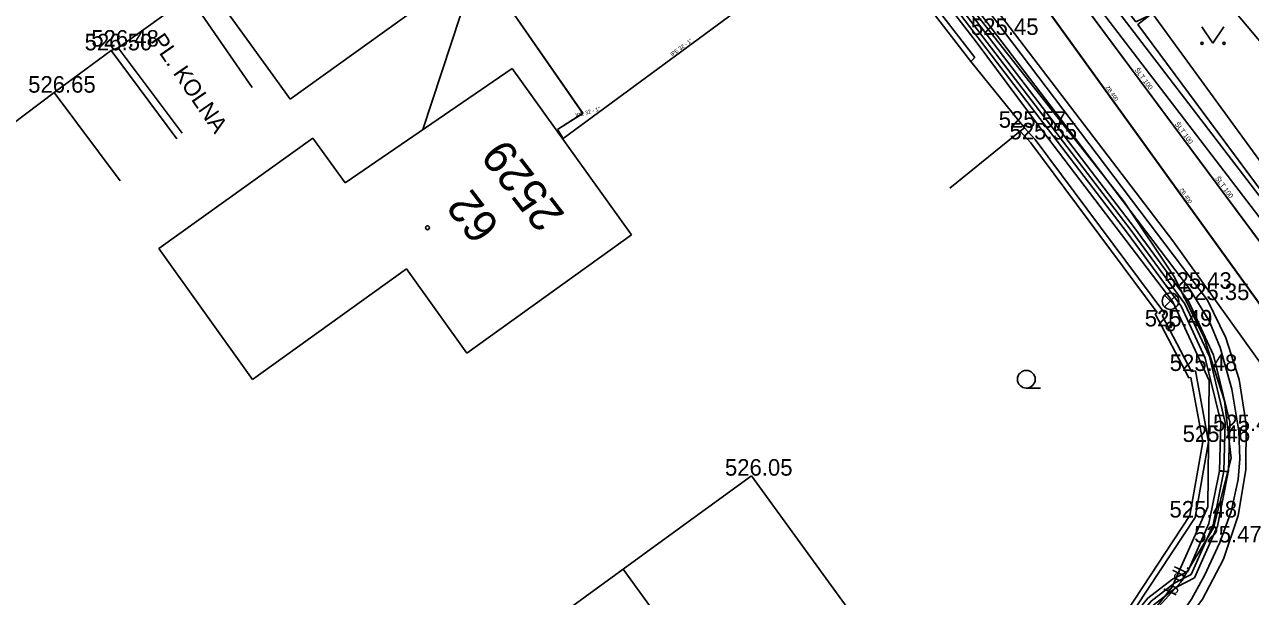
# Model space of a CAD drawing. Extents: x -668867 to -667827, y -1131943 to -1131019.
# Drawn here: x -668677.7 to -668622, y -1131316.2 to -1131290.2 of the extents above; entities that cross this region are included whole.
import ezdxf

# ---------------------------------------------------------------- set-up
doc = ezdxf.new("R2010")
doc.units = 0
for name, color, linetype in [('G_Bod_tecka', 7, 'Continuous'), ('G_Bod_vyska', 7, 'Continuous'), ('G_Breh_Teren', 7, 'Continuous'), ('G_Budovy-znacky', 7, 'Continuous'), ('G_Budovy_Objekty', 7, 'Continuous'), ('G_Cesty_Schody', 7, 'Continuous'), ('G_Cisla_orientacni', 7, 'Continuous'), ('G_Cisla_popisna', 7, 'Continuous'), ('G_Objekty_technicke', 7, 'Continuous'), ('G_Plochy_zpevnene', 7, 'Continuous'), ('G_Ploty', 7, 'Continuous'), ('G_Ploty_vstupy', 7, 'Continuous'), ('G_Popisy_objektu', 7, 'Continuous'), ('G_Popisy_povrchu', 7, 'Continuous'), ('G_Z_CHRANICKA-TEPLOVOD_kotovane', 7, 'Continuous'), ('G_Z_ELsilove_podz_kotovane', 7, 'Continuous'), ('G_Z_KANAL_podz_kotovane', 7, 'Continuous'), ('G_Z_PLYNY_podz_geodeticky', 7, 'Continuous'), ('G_Z_SPOJE_podz_geodeticky', 7, 'Continuous'), ('G_Z_SPOJE_podz_kotovane', 7, 'Continuous'), ('G_Z_SPOJE_podz_priblizne', 7, 'Continuous'), ('G_Z_VODA_podz_kotovane', 7, 'Continuous'), ('G_Zelen-Znacky', 7, 'Continuous'), ('Vrstva 10', 7, 'Continuous'), ('Vrstva 17', 7, 'Continuous'), ('Vrstva 25', 7, 'Continuous'), ('Vrstva 26', 7, 'Continuous'), ('Vrstva 3', 7, 'Continuous'), ('Vrstva 4', 7, 'Continuous')]:
    doc.layers.add(name, color=color, linetype=linetype)

msp = doc.modelspace()

# ---------------------------------------------------------------- linework, layer by layer
at = {"layer": 'G_Bod_tecka'}
for p, q in [((-668633.58, -1131290.68), (-668633.58, -1131290.68)), ((-668673.48, -1131291.21), (-668673.48, -1131291.21)), ((-668673.76, -1131291.38), (-668673.76, -1131291.38)), ((-668676.34, -1131293.3), (-668676.34, -1131293.3)), ((-668632.31, -1131294.89), (-668632.31, -1131294.89)), ((-668631.83, -1131295.42), (-668631.83, -1131295.42)), ((-668624.81, -1131302.2), (-668624.81, -1131302.2)), ((-668624, -1131302.71), (-668624, -1131302.71)), ((-668625.68, -1131303.91), (-668625.68, -1131303.91)), ((-668624.55, -1131305.93), (-668624.55, -1131305.93)), ((-668622.58, -1131308.66), (-668622.58, -1131308.66)), ((-668623.95, -1131309.15), (-668623.95, -1131309.15)), ((-668644.7, -1131310.68), (-668644.7, -1131310.68)), ((-668624.56, -1131312.58), (-668624.56, -1131312.58)), ((-668623.44, -1131313.71), (-668623.44, -1131313.71))]:
    msp.add_line(p, q, dxfattribs=at)
at = {"layer": 'G_Breh_Teren'}
msp.add_line((-668612.86, -1131308.44), (-668626.47, -1131289.76), dxfattribs=at)
at = {"layer": 'G_Budovy-znacky'}
msp.add_circle((-668659.4, -1131299.43), 0.0875, dxfattribs=at)
at = {"layer": 'G_Budovy_Objekty'}
for p, q in [((-668649.65, -1131282.11), (-668665.63, -1131293.6)), ((-668670.2, -1131288.94), (-668673.43, -1131291.26)), ((-668667.36, -1131293.06), (-668670.2, -1131288.94)), ((-668666.2, -1131292.8), (-668669.11, -1131288.77)), ((-668670.54, -1131295.14), (-668673.43, -1131291.26)), ((-668673.76, -1131291.38), (-668676.34, -1131293.3)), ((-668670.78, -1131295.39), (-668673.76, -1131291.38)), ((-668663.14, -1131297.39), (-668655.56, -1131292.2)), ((-668655.56, -1131292.2), (-668650.14, -1131299.75)), ((-668666.2, -1131292.8), (-668665.63, -1131293.6)), ((-668676.34, -1131293.3), (-668684.55, -1131299.45)), ((-668673.34, -1131297.3), (-668676.34, -1131293.3)), ((-668671.59, -1131300.37), (-668664.6, -1131295.36)), ((-668664.6, -1131295.36), (-668663.14, -1131297.39)), ((-668650.14, -1131299.75), (-668657.61, -1131305.12)), ((-668667.34, -1131306.31), (-668671.59, -1131300.37)), ((-668660.35, -1131301.3), (-668667.34, -1131306.31)), ((-668657.61, -1131305.12), (-668660.35, -1131301.3)), ((-668648.74, -1131313.62), (-668644.7, -1131310.68)), ((-668644.7, -1131310.68), (-668638.74, -1131318.86)), ((-668650.52, -1131314.92), (-668648.74, -1131313.62)), ((-668650.52, -1131314.92), (-668661.12, -1131322.63)), ((-668650.52, -1131314.92), (-668649.25, -1131316.67))]:
    msp.add_line(p, q, dxfattribs=at)
at = {"layer": 'G_Cesty_Schody'}
msp.add_line((-668615.25, -1131307.31), (-668631.71, -1131285.8), dxfattribs=at)
for points in [[(-668659.65, -1131255.78), (-668647.48, -1131271.71), (-668624, -1131302.71)], [(-668633.58, -1131290.68), (-668631.11, -1131293.92)], [(-668624, -1131302.71), (-668623.16, -1131304.42), (-668622.56, -1131306.31), (-668622.25, -1131308.34), (-668622.26, -1131310.42), (-668622.6, -1131312.49), (-668623.27, -1131314.47), (-668624.22, -1131316.28), (-668625.41, -1131317.88), (-668625.95, -1131318.54), (-668626.76, -1131319.23)]]:
    msp.add_lwpolyline(points, dxfattribs=at)
at = {"layer": 'G_Objekty_technicke'}
for p, q in [((-668625.945, -1131302.495), (-668625.415, -1131303.025)), ((-668625.945, -1131303.025), (-668625.415, -1131302.495)), ((-668625.68, -1131303.91), (-668625.68, -1131303.135))]:
    msp.add_line(p, q, dxfattribs=at)
for centre, radius in [((-668625.68, -1131302.76), 0.375), ((-668625.68, -1131303.91), 0.19), ((-668625.68, -1131303.91), 0.05)]:
    msp.add_circle(centre, radius, dxfattribs=at)
at = {"layer": 'G_Plochy_zpevnene'}
for p, q in [((-668614.98, -1131306.7), (-668631.44, -1131285.19)), ((-668673.76, -1131291.38), (-668673.43, -1131291.26))]:
    msp.add_line(p, q, dxfattribs=at)
for points in [[(-668633.58, -1131290.68), (-668658.64, -1131257.81)], [(-668624.14, -1131287.97), (-668617.91, -1131295.36)], [(-668631.11, -1131293.92), (-668629.19, -1131296.44), (-668624.81, -1131302.2), (-668623.92, -1131303.66), (-668623.42, -1131304.87), (-668622.9, -1131306.76), (-668622.58, -1131308.66), (-668622.53, -1131309.91), (-668622.61, -1131310.86), (-668622.92, -1131312.3), (-668623.44, -1131313.71), (-668624.14, -1131315.21), (-668624.72, -1131316.29), (-668625.74, -1131317.75), (-668626.35, -1131318.38), (-668627.04, -1131318.93), (-668628.38, -1131319.84), (-668629.71, -1131320.75)]]:
    msp.add_lwpolyline(points, dxfattribs=at)
at = {"layer": 'G_Ploty'}
for p, q in [((-668643.24, -1131280.43), (-668634.56, -1131291.71)), ((-668642.34, -1131282.01), (-668634.74, -1131291.89)), ((-668634.56, -1131291.71), (-668634.74, -1131291.89)), ((-668635.7, -1131297.64), (-668632.5, -1131295.05)), ((-668632.5, -1131295.05), (-668632.31, -1131294.89)), ((-668632.5, -1131295.05), (-668632.02, -1131295.58)), ((-668632.31, -1131294.89), (-668631.82, -1131295.42)), ((-668632.02, -1131295.58), (-668626.28, -1131303.27)), ((-668631.82, -1131295.42), (-668625.93, -1131303.32)), ((-668626.28, -1131303.27), (-668626.38, -1131303.34)), ((-668626.38, -1131303.34), (-668624.85, -1131306.24)), ((-668626.05, -1131303.41), (-668625.93, -1131303.32)), ((-668626.05, -1131303.41), (-668624.72, -1131305.96)), ((-668624.85, -1131306.24), (-668624.75, -1131306.22)), ((-668624.75, -1131306.22), (-668624.21, -1131309.15)), ((-668624.72, -1131305.96), (-668624.55, -1131305.93)), ((-668624.55, -1131305.93), (-668623.95, -1131309.15)), ((-668624.21, -1131309.15), (-668624.8, -1131312.48)), ((-668623.95, -1131309.15), (-668624.56, -1131312.58)), ((-668624.8, -1131312.48), (-668628.2, -1131317.65)), ((-668624.56, -1131312.58), (-668628.06, -1131317.86))]:
    msp.add_line(p, q, dxfattribs=at)
at = {"layer": 'G_Ploty_vstupy'}
msp.add_line((-668632.31, -1131294.89), (-668634.74, -1131291.89), dxfattribs=at)
at = {"layer": 'G_Z_CHRANICKA-TEPLOVOD_kotovane'}
for points in [[(-668623.45, -1131310.458), (-668623.39, -1131308.238), (-668624.1, -1131305.346), (-668625.193, -1131302.992), (-668627.63, -1131299.68), (-668635.789, -1131288.991), (-668640.509, -1131282.811), (-668647.611, -1131273.458), (-668649.197, -1131271.219), (-668649.605, -1131270.892), (-668650.177, -1131270.987), (-668650.243, -1131270.593), (-668649.495, -1131270.468), (-668648.903, -1131270.941), (-668647.289, -1131273.222), (-668640.191, -1131282.569), (-668635.471, -1131288.749), (-668627.31, -1131299.44), (-668624.847, -1131302.788), (-668623.72, -1131305.214), (-668622.989, -1131308.249), (-668623.049, -1131310.486), (-668623.247, -1131310.481), (-668623.45, -1131310.475)], [(-668623.45, -1131310.458), (-668623.446, -1131310.44), (-668623.247, -1131310.481), (-668623.054, -1131310.52), (-668623.548, -1131312.971), (-668624.586, -1131315.316), (-668625.373, -1131315.72), (-668626.42, -1131316.524), (-668627.436, -1131317.766), (-668627.745, -1131317.513), (-668626.7, -1131316.236), (-668625.587, -1131315.38), (-668624.894, -1131315.024), (-668623.932, -1131312.849)]]:
    msp.add_lwpolyline(points, close=True, dxfattribs=at)
at = {"layer": 'G_Z_ELsilove_podz_kotovane'}
for points in [[(-668613.41, -1131308.75), (-668627.16, -1131290.21), (-668626.62, -1131289.78), (-668627.25, -1131290.08), (-668635.78, -1131279.05), (-668635.2, -1131278.71), (-668635.51, -1131278.95), (-668638.68, -1131275.14), (-668642.06, -1131270.12), (-668644.05, -1131267.56), (-668648.26, -1131262.16), (-668651.5, -1131257.7), (-668652.12, -1131256.36), (-668652.76, -1131255.45), (-668655.53, -1131251.93), (-668657.47, -1131249.43), (-668658.07, -1131248.51), (-668658.21, -1131248.34), (-668661.39, -1131244.23), (-668661.5, -1131244.12)], [(-668628.561, -1131318.131), (-668627.73, -1131317.495), (-668627.549, -1131317.274), (-668627.4, -1131317.408), (-668626.56, -1131316.38), (-668625.48, -1131315.55), (-668624.74, -1131315.17), (-668623.74, -1131312.91), (-668623.25, -1131310.48), (-668623.19, -1131308.27), (-668623.91, -1131305.28), (-668625.02, -1131302.89), (-668627.47, -1131299.56), (-668635.63, -1131288.87), (-668640.35, -1131282.69), (-668647.45, -1131273.34), (-668649.05, -1131271.08), (-668649.55, -1131270.68), (-668650.21, -1131270.79)]]:
    msp.add_lwpolyline(points, dxfattribs=at)
at = {"layer": 'G_Z_KANAL_podz_kotovane'}
msp.add_lwpolyline([(-668613.41, -1131314.28), (-668615.46, -1131311.44), (-668635.34, -1131283.88), (-668638.46, -1131279.55), (-668640.2, -1131277.14), (-668643.86, -1131272.07)], dxfattribs=at)
at = {"layer": 'G_Z_PLYNY_podz_geodeticky'}
msp.add_lwpolyline([(-668668.12, -1131245.28), (-668667.66, -1131245.75), (-668660.13, -1131255.22), (-668654.02, -1131262.64), (-668646.38, -1131272.37), (-668640.53, -1131280.42), (-668625.57, -1131300.03), (-668616.54, -1131312.62), (-668608.03, -1131324.52), (-668599.32, -1131337.08), (-668595.28, -1131342.96), (-668595.11, -1131343.22), (-668594.9, -1131343.6), (-668594.55, -1131344.04)], dxfattribs=at)
at = {"layer": 'G_Z_SPOJE_podz_geodeticky'}
for points in [[(-668627.46, -1131318.01), (-668625.21, -1131315.52), (-668623.72, -1131313.04), (-668622.92, -1131309.88), (-668623.22, -1131307.28), (-668624.15, -1131304.43), (-668625.49, -1131301.67), (-668627.78, -1131298.25), (-668635.1, -1131288.95), (-668640.8, -1131281.6), (-668647.85, -1131272.48), (-668649.26, -1131273.52)], [(-668642.44, -1131280.7), (-668650.71, -1131284.76), (-668657.9, -1131289.78), (-668659.61, -1131294.97)], [(-668642.44, -1131280.7), (-668634.49, -1131290.99), (-668631.68, -1131294.77), (-668625.57, -1131302.79), (-668623.93, -1131306.36), (-668623.98, -1131312.09), (-668625.61, -1131315.75), (-668627.09, -1131317.6)]]:
    msp.add_lwpolyline(points, dxfattribs=at)
at = {"layer": 'G_Z_SPOJE_podz_kotovane'}
msp.add_lwpolyline([(-668642.44, -1131280.7), (-668650.71, -1131284.76), (-668657.9, -1131289.78), (-668659.61, -1131294.97)], dxfattribs=at)
at = {"layer": 'G_Z_SPOJE_podz_priblizne'}
for points in [[(-668627.46, -1131318.01), (-668625.21, -1131315.52), (-668623.72, -1131313.04), (-668622.92, -1131309.88), (-668623.22, -1131307.28), (-668624.15, -1131304.43), (-668625.49, -1131301.67), (-668627.78, -1131298.25), (-668635.1, -1131288.95), (-668640.8, -1131281.6), (-668647.85, -1131272.48), (-668649.26, -1131273.52)], [(-668642.44, -1131280.7), (-668650.71, -1131284.76), (-668657.9, -1131289.78), (-668659.61, -1131294.97)]]:
    msp.add_lwpolyline(points, dxfattribs=at)
at = {"layer": 'G_Z_VODA_podz_kotovane'}
msp.add_line((-668653.5, -1131294.97), (-668653.24, -1131295.38), dxfattribs=at)
for points in [[(-668672.01, -1131235.96), (-668671.84, -1131236.17), (-668635.06, -1131281.98), (-668612.84, -1131311.89), (-668596.37, -1131335.83)], [(-668635.06, -1131281.98), (-668635.25, -1131282.13), (-668653.24, -1131295.38)], [(-668653.5, -1131294.97), (-668652.35, -1131294.24), (-668657.01, -1131287.52)]]:
    msp.add_lwpolyline(points, dxfattribs=at)
at = {"layer": 'G_Zelen-Znacky'}
for p, q in [((-668624.25, -1131290.31), (-668623.75, -1131291.06)), ((-668623.75, -1131291.06), (-668623.25, -1131290.31)), ((-668632.222, -1131306.71), (-668631.572, -1131306.707))]:
    msp.add_line(p, q, dxfattribs=at)
for centre, radius in [((-668624.25, -1131291.06), 0.05), ((-668623.25, -1131291.06), 0.05), ((-668632.222, -1131306.307), 0.403)]:
    msp.add_circle(centre, radius, dxfattribs=at)
at = {"layer": 'Vrstva 10'}
msp.add_lwpolyline([(-668613.408, -1131314.282), (-668615.457, -1131311.442), (-668635.336, -1131283.884), (-668638.461, -1131279.551), (-668640.203, -1131277.136), (-668643.856, -1131272.072)], dxfattribs=at)
at = {"layer": 'Vrstva 17'}
for p, q in [((-668627.16, -1131290.21), (-668626.62, -1131289.78)), ((-668613.41, -1131308.75), (-668627.16, -1131290.21))]:
    msp.add_line(p, q, dxfattribs=at)
at = {"layer": 'Vrstva 25'}
msp.add_lwpolyline([(-668672.011, -1131235.96), (-668671.843, -1131236.169), (-668635.055, -1131281.976), (-668612.843, -1131311.885), (-668596.37, -1131335.83)], dxfattribs=at)
at = {"layer": 'Vrstva 26'}
msp.add_line((-668653.504, -1131294.969), (-668653.238, -1131295.376), dxfattribs=at)
for points in [[(-668635.055, -1131281.976), (-668635.253, -1131282.129), (-668653.238, -1131295.376)], [(-668653.504, -1131294.969), (-668652.351, -1131294.238), (-668657.01, -1131287.516)]]:
    msp.add_lwpolyline(points, dxfattribs=at)

# ---------------------------------------------------------------- texts
at = {"layer": 'G_Bod_vyska'}
for s, p in [('525.45', (-668634.734, -1131290.68)), ('526.50', (-668674.959, -1131291.38)), ('526.48', (-668674.658, -1131291.21)), ('526.65', (-668677.522, -1131293.3)), ('525.57', (-668633.474, -1131294.89)), ('525.55', (-668632.984, -1131295.42)), ('525.43', (-668625.964, -1131302.2)), ('525.35', (-668625.164, -1131302.71)), ('525.49', (-668626.846, -1131303.91)), ('525.48', (-668625.714, -1131305.93)), ('525.43', (-668623.744, -1131308.66)), ('525.46', (-668625.128, -1131309.15)), ('526.05', (-668645.899, -1131310.68)), ('525.48', (-668625.724, -1131312.58)), ('525.47', (-668624.604, -1131313.71))]:
    msp.add_text(s, height=0.75, dxfattribs=at).set_placement(p)
at = {"layer": 'G_Cisla_orientacni'}
msp.add_text('62', height=1.5, rotation=127.6057, dxfattribs=at).set_placement((-668656.063, -1131299.359))
at = {"layer": 'G_Cisla_popisna'}
msp.add_text('2529', height=1.5, rotation=127.6057, dxfattribs=at).set_placement((-668653.123, -1131298.838))
at = {"layer": 'G_Popisy_objektu'}
msp.add_text('PL. KOLNA', height=0.75, rotation=304.5546, dxfattribs=at).set_placement((-668671.984, -1131290.941))
at = {"layer": 'G_Popisy_povrchu'}
msp.add_text('b.dl.', height=0.6, rotation=64.4544, dxfattribs=at).set_placement((-668625.454, -1131316.169))
at = {"layer": 'Vrstva 3'}
for rotation, p in [(305.8723, (-668628.625, -1131293.065)), (305.771, (-668625.276, -1131297.708))]:
    msp.add_text('ZB 400', height=0.1755, rotation=rotation, dxfattribs=at).set_placement(p)
at = {"layer": 'Vrstva 4'}
for s, height, rotation, p in [('lPE 32 - 1"', 0.17551, 36.3752, (-668648.29, -1131291.654)), ('ŠLT 100', 0.2194, 306.5946, (-668627.32, -1131292.274)), ('lPE 32 - 1"', 0.17551, 16.1817, (-668652.646, -1131294.427)), ('ŠLT 100', 0.2194, 306.6031, (-668625.493, -1131294.734)), ('ŠLT 100', 0.2194, 306.6031, (-668623.666, -1131297.194))]:
    msp.add_text(s, height=height, rotation=rotation, dxfattribs=at).set_placement(p)

doc.saveas('drawing.dxf')
